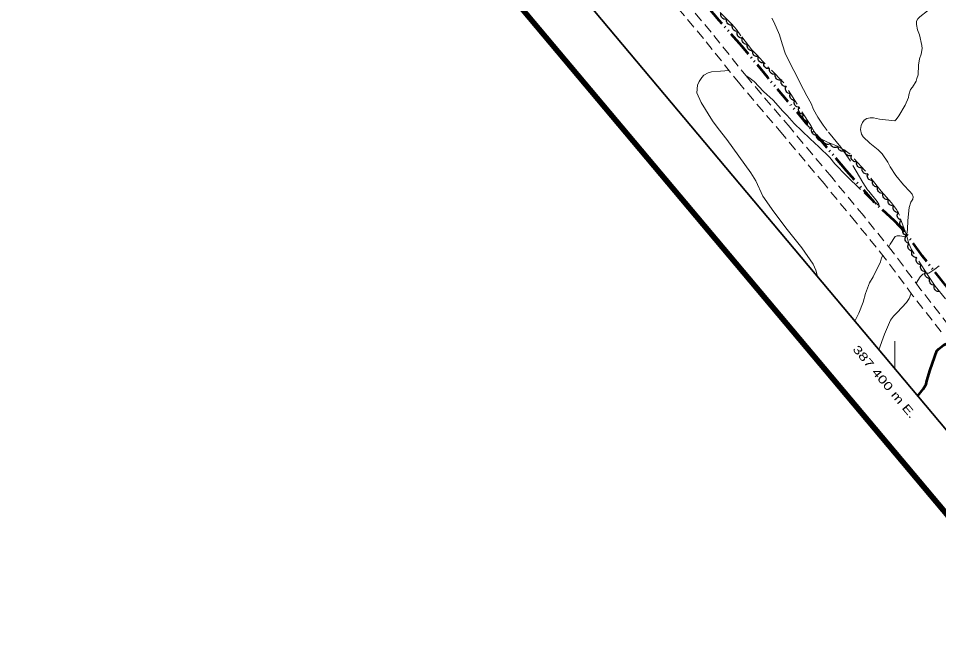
# Model space of a CAD drawing. Extents: x 386081 to 389416, y 5130568 to 5134082.
# Drawn here: x 387078.6 to 387416.1, y 5131346.8 to 5131577.9 of the extents above; entities that cross this region are included whole.
import ezdxf
from ezdxf.enums import TextEntityAlignment as Align

# ---------------------------------------------------------------- set-up
doc = ezdxf.new("R2010")
doc.units = 0
doc.header["$LTSCALE"] = 1.2
for name, pattern in [('DASH_DOUBLE_DOT', [9.2, 5, -1.2, 0.3, -1.2, 0.3, -1.2]), ('DOT_DASHED', [7.7, 5, -1.2, 0.3, -1.2]), ('LONG_DASHED', [7.5, 6, -1.5]), ('MEDIUM_DASHED', [4.5, 3, -1.5])]:
    doc.linetypes.add(name, pattern=pattern)
for name, color, linetype, lineweight in [('1', 7, 'Continuous', 53), ('19', 7, 'Continuous', 13), ('2', 7, 'Continuous', 13), ('4', 7, 'DASH_DOUBLE_DOT', 53), ('44', 7, 'Continuous', 25), ('60', 7, 'Continuous', 13), ('61', 7, 'Continuous', 13)]:
    doc.layers.add(name, color=color, linetype=linetype, lineweight=lineweight)

msp = doc.modelspace()

# ---------------------------------------------------------------- linework, layer by layer
at = {"layer": '1'}
msp.add_lwpolyline([(387408.4, 5131439.48), (387410.38, 5131441.9), (387411.52, 5131443.78), (387411.76, 5131444.94), (387412.95, 5131449.05), (387415.36, 5131455.95), (387416.11, 5131456.72), (387417.91, 5131458.07), (387419.92, 5131459.11), (387420.05, 5131459.22)], dxfattribs=at)
at = {"layer": '19', "linetype": 'MEDIUM_DASHED'}
for points in [[(387416.99, 5131462.99), (387406.66, 5131476.2), (387396.52, 5131489.88), (387385.74, 5131503.15), (387374.03, 5131517.33), (387358.78, 5131535.5), (387343.12, 5131553.93), (387329.79, 5131570.61), (387315.24, 5131587.88), (387287.15, 5131620.36), (387258.69, 5131654.98), (387245.8, 5131671.94), (387237.91, 5131680.41), (387219.33, 5131702.11), (387202.39, 5131722.37), (387186.21, 5131741.16), (387171.61, 5131758.8), (387159.24, 5131773.95), (387122, 5131818.75), (387100.71, 5131845.03)], [(387419.86, 5131465.28), (387409.58, 5131478.42), (387399.42, 5131492.13), (387388.58, 5131505.48), (387376.85, 5131519.68), (387361.58, 5131537.87), (387345.95, 5131556.26), (387332.63, 5131572.94), (387318.03, 5131590.26), (387289.95, 5131622.73), (387261.57, 5131657.26), (387248.72, 5131674.16), (387240.67, 5131682.87), (387222.15, 5131704.5), (387205.21, 5131724.76), (387189.03, 5131743.54), (387174.47, 5131761.16), (387162.09, 5131776.3), (387138.31, 5131804.98), (387124.85, 5131821.09), (387103.52, 5131847.43)]]:
    msp.add_lwpolyline(points, dxfattribs=at)
at = {"layer": '2'}
for points in [[(387408.61, 5131557.3), (387408.65, 5131560.79), (387409.02, 5131563.16), (387409.62, 5131564.8), (387410.06, 5131566.94), (387409.94, 5131567.99), (387409.07, 5131571.88), (387408.3, 5131573.71), (387407.9, 5131575.73), (387408.01, 5131576.97), (387408.43, 5131577.84), (387409.21, 5131578.55), (387412.04, 5131580.67), (387413.04, 5131580.92), (387414.91, 5131581.75), (387420.38, 5131584.55)], [(387339.24, 5131558.78), (387336.05, 5131558.61), (387332.78, 5131558.34), (387331.54, 5131557.99), (387330, 5131557.08), (387329.19, 5131556.29), (387328.19, 5131554.83), (387327.63, 5131553.43), (387327.36, 5131550.61), (387329, 5131547.09), (387333.09, 5131540.35), (387335.16, 5131537.5), (387338.34, 5131533.53), (387340.6, 5131530.49), (387347.2, 5131521.33), (387349.03, 5131518.36), (387351.64, 5131512.74), (387355.61, 5131506.98), (387360.56, 5131500.47), (387365.88, 5131493.83), (387370.1, 5131487.83), (387371.01, 5131485.54), (387371.64, 5131483.25)], [(387372.19, 5131530.85), (387369, 5131533.71), (387365.94, 5131536.7), (387363.05, 5131539.37), (387360.48, 5131542.35), (387358.95, 5131543.9), (387355.34, 5131547.94), (387351.79, 5131551.18), (387348.36, 5131554.78), (387346.52, 5131556.27), (387345.31, 5131557.06)], [(387397.78, 5131494.15), (387398.28, 5131495.12), (387400.14, 5131497.91), (387400.85, 5131498.17), (387401.84, 5131498.19), (387402.63, 5131498.09)], [(387385.35, 5131466.93), (387386.78, 5131469.82), (387388.39, 5131473.86), (387389.3, 5131476.99), (387390.77, 5131480.93), (387392.06, 5131483.19), (387394.73, 5131488.59), (387395.14, 5131490.12), (387395.63, 5131490.97)], [(387407.82, 5131480.79), (387409.28, 5131483.09), (387410.31, 5131484.09), (387411.25, 5131484.55), (387412.44, 5131484.54), (387414.66, 5131485.92), (387416.23, 5131487.2)], [(387394.2, 5131456.38), (387396.28, 5131462.17), (387398.44, 5131467.2), (387399.46, 5131468.76), (387400.82, 5131470.05), (387404.28, 5131473.78), (387405.21, 5131475.24), (387405.82, 5131476.8), (387405.98, 5131477.12)]]:
    msp.add_lwpolyline(points, dxfattribs=at)
at = {"layer": '2', "linetype": 'LONG_DASHED'}
for points in [[(387372.19, 5131530.85), (387376.11, 5131526.93), (387377.95, 5131524.57), (387382.23, 5131520.22), (387390.9, 5131511.88), (387394.19, 5131509.26), (387394.08, 5131509.8), (387393.47, 5131510.73), (387390.53, 5131514.58), (387390, 5131515.11), (387388.27, 5131517.81), (387383.27, 5131526.35), (387380.21, 5131530.69), (387375.19, 5131536.77), (387373.72, 5131538.75), (387371.77, 5131541.72), (387370.19, 5131544.57), (387369.34, 5131546.67), (387367.75, 5131549.51), (387365.32, 5131554.21), (387364.22, 5131556.55), (387363, 5131558.78), (387359.96, 5131564.83), (387358.63, 5131568.66), (387357.67, 5131571.86), (387355.66, 5131576.68), (387354.87, 5131577.98)], [(387402.63, 5131498.09), (387403.15, 5131497.92), (387404.24, 5131498.15), (387404.46, 5131498.79), (387404.69, 5131500.46), (387404.81, 5131503.76), (387405.31, 5131508.62), (387405.89, 5131510.49), (387406.6, 5131511.61), (387406.71, 5131512.48), (387406.34, 5131513.41), (387405.54, 5131514.44), (387403.19, 5131516.92), (387400.41, 5131520.28), (387398.25, 5131523.44), (387397.42, 5131525.18), (387395.4, 5131528.32), (387393.88, 5131529.76), (387390.82, 5131532.17), (387388.34, 5131534.51), (387387.8, 5131535.53), (387387.46, 5131537.16), (387387.62, 5131538.67), (387388.12, 5131539.76), (387388.82, 5131540.58), (387389.76, 5131541.17), (387390.98, 5131541.51), (387392.15, 5131541.45), (387394.38, 5131540.99), (387400.01, 5131540.43), (387400.45, 5131540.8), (387401.44, 5131542.18), (387403.86, 5131546.13), (387405.06, 5131548.9), (387405.14, 5131549.88), (387405.72, 5131551.91), (387406.43, 5131552.74), (387407.83, 5131554.94), (387408.04, 5131555.84), (387408.61, 5131557.3)]]:
    msp.add_lwpolyline(points, dxfattribs=at)
at = {"layer": '4'}
msp.add_lwpolyline([(387468.34, 5131368.13), (387472.99, 5131375.91), (387480.28, 5131387.7), (387485.39, 5131395.34), (387483.54, 5131396.43), (387481.05, 5131404.41), (387476.1, 5131412.34), (387467.71, 5131421.42), (387457.58, 5131432.71), (387447.33, 5131445.63), (387439.69, 5131455.46), (387428.91, 5131468.26), (387418.58, 5131480.12), (387410.21, 5131490.67), (387403.7, 5131499.66), (387399.9, 5131503.65), (387392.58, 5131510.4), (387382.26, 5131522.09), (387353.39, 5131556.26), (387344.01, 5131567.69), (387335.57, 5131577.2), (387325.04, 5131589.69), (387315.41, 5131601.26), (387311.54, 5131606.03)], dxfattribs=at)
at = {"layer": '44', "linetype": 'DOT_DASHED', "lineweight": 13}
msp.add_lwpolyline([(387418.56, 5131475.09), (387414.84, 5131479.72), (387412.07, 5131483.8), (387406.12, 5131493.16), (387405.19, 5131495.36), (387404.13, 5131498.8), (387401.58, 5131506.05), (387400.58, 5131507.8), (387398.73, 5131510.25), (387395, 5131514.63), (387389.15, 5131521.99), (387383.57, 5131528.16), (387381.48, 5131529.69), (387378.33, 5131531.34), (387375.37, 5131532.5), (387372.9, 5131533.8), (387371.6, 5131534.92), (387370.52, 5131536.26), (387369.15, 5131538.66), (387358.99, 5131554.72), (387351.55, 5131562.13), (387349.41, 5131564.62), (387347.62, 5131566.46), (387343.56, 5131571.5), (387341.89, 5131573.88), (387340.24, 5131575.83), (387332.71, 5131583.3)], dxfattribs=at)
at = {"layer": '44'}
for points in [[(387338.38, 5131577.67), (387337.97, 5131577.59), (387337.57, 5131577.63), (387337.25, 5131577.71), (387336.94, 5131577.89), (387336.66, 5131578.12), (387336.43, 5131578.43), (387336.27, 5131578.72), (387336.2, 5131579.06), (387336.19, 5131579.43), (387336.25, 5131579.79)], [(387340.51, 5131575.56), (387340.1, 5131575.48), (387339.7, 5131575.52), (387339.38, 5131575.6), (387339.07, 5131575.77), (387338.79, 5131576.01), (387338.56, 5131576.32), (387338.4, 5131576.6), (387338.33, 5131576.95), (387338.32, 5131577.32), (387338.38, 5131577.67)], [(387342.42, 5131573.25), (387342.01, 5131573.2), (387341.61, 5131573.28), (387341.3, 5131573.38), (387341.01, 5131573.58), (387340.75, 5131573.84), (387340.55, 5131574.17), (387340.42, 5131574.47), (387340.37, 5131574.82), (387340.39, 5131575.19), (387340.49, 5131575.54)], [(387344.09, 5131570.75), (387343.67, 5131570.74), (387343.28, 5131570.85), (387342.98, 5131570.98), (387342.71, 5131571.21), (387342.47, 5131571.49), (387342.31, 5131571.84), (387342.2, 5131572.15), (387342.19, 5131572.5), (387342.24, 5131572.87), (387342.37, 5131573.2)], [(387346.02, 5131568.45), (387345.6, 5131568.41), (387345.21, 5131568.5), (387344.89, 5131568.61), (387344.61, 5131568.82), (387344.36, 5131569.08), (387344.17, 5131569.42), (387344.04, 5131569.72), (387344.01, 5131570.07), (387344.03, 5131570.44), (387344.14, 5131570.78)], [(387347.9, 5131566.11), (387347.49, 5131566.08), (387347.09, 5131566.16), (387346.78, 5131566.27), (387346.49, 5131566.48), (387346.24, 5131566.75), (387346.05, 5131567.08), (387345.92, 5131567.38), (387345.89, 5131567.73), (387345.91, 5131568.1), (387346.02, 5131568.45)], [(387350.02, 5131563.99), (387349.61, 5131563.91), (387349.21, 5131563.96), (387348.89, 5131564.04), (387348.59, 5131564.23), (387348.31, 5131564.47), (387348.09, 5131564.78), (387347.94, 5131565.07), (387347.87, 5131565.42), (387347.86, 5131565.79), (387347.93, 5131566.14)], [(387351.94, 5131561.68), (387351.53, 5131561.63), (387351.12, 5131561.7), (387350.81, 5131561.8), (387350.52, 5131562), (387350.26, 5131562.26), (387350.06, 5131562.59), (387349.92, 5131562.88), (387349.88, 5131563.23), (387349.89, 5131563.6), (387349.98, 5131563.95)], [(387354.1, 5131559.59), (387353.69, 5131559.51), (387353.29, 5131559.55), (387352.96, 5131559.63), (387352.66, 5131559.81), (387352.38, 5131560.04), (387352.15, 5131560.35), (387351.99, 5131560.64), (387351.92, 5131560.98), (387351.91, 5131561.35), (387351.97, 5131561.71)], [(387356.23, 5131557.47), (387355.82, 5131557.39), (387355.41, 5131557.44), (387355.09, 5131557.51), (387354.79, 5131557.69), (387354.5, 5131557.93), (387354.28, 5131558.24), (387354.12, 5131558.52), (387354.05, 5131558.87), (387354.03, 5131559.24), (387354.1, 5131559.59)], [(387358.35, 5131555.36), (387357.94, 5131555.28), (387357.54, 5131555.32), (387357.22, 5131555.4), (387356.91, 5131555.57), (387356.63, 5131555.81), (387356.4, 5131556.12), (387356.24, 5131556.4), (387356.17, 5131556.75), (387356.16, 5131557.12), (387356.23, 5131557.47)], [(387360.11, 5131552.95), (387359.69, 5131552.96), (387359.31, 5131553.09), (387359.01, 5131553.24), (387358.75, 5131553.48), (387358.53, 5131553.77), (387358.38, 5131554.12), (387358.29, 5131554.44), (387358.3, 5131554.79), (387358.36, 5131555.15), (387358.51, 5131555.48)], [(387361.72, 5131550.41), (387361.3, 5131550.42), (387360.91, 5131550.55), (387360.62, 5131550.7), (387360.36, 5131550.94), (387360.13, 5131551.23), (387359.99, 5131551.59), (387359.89, 5131551.9), (387359.9, 5131552.25), (387359.97, 5131552.62), (387360.11, 5131552.95)], [(387363.32, 5131547.88), (387362.9, 5131547.89), (387362.52, 5131548.02), (387362.22, 5131548.17), (387361.96, 5131548.41), (387361.74, 5131548.7), (387361.59, 5131549.05), (387361.5, 5131549.37), (387361.5, 5131549.72), (387361.57, 5131550.08), (387361.72, 5131550.41)], [(387364.92, 5131545.34), (387364.51, 5131545.35), (387364.12, 5131545.48), (387363.82, 5131545.63), (387363.57, 5131545.87), (387363.34, 5131546.16), (387363.19, 5131546.52), (387363.1, 5131546.83), (387363.11, 5131547.18), (387363.18, 5131547.55), (387363.32, 5131547.88)], [(387366.53, 5131542.81), (387366.11, 5131542.82), (387365.72, 5131542.95), (387365.43, 5131543.1), (387365.17, 5131543.33), (387364.95, 5131543.63), (387364.8, 5131543.98), (387364.7, 5131544.29), (387364.71, 5131544.65), (387364.78, 5131545.01), (387364.92, 5131545.34)], [(387368.13, 5131540.27), (387367.71, 5131540.28), (387367.33, 5131540.41), (387367.03, 5131540.56), (387366.77, 5131540.8), (387366.55, 5131541.09), (387366.4, 5131541.45), (387366.31, 5131541.76), (387366.32, 5131542.11), (387366.38, 5131542.48), (387366.53, 5131542.81)], [(387369.73, 5131537.74), (387369.32, 5131537.75), (387368.93, 5131537.88), (387368.64, 5131538.02), (387368.38, 5131538.26), (387368.15, 5131538.56), (387368.01, 5131538.91), (387367.91, 5131539.22), (387367.92, 5131539.58), (387367.99, 5131539.94), (387368.13, 5131540.27)], [(387371.18, 5131535.1), (387370.76, 5131535.14), (387370.38, 5131535.28), (387370.09, 5131535.44), (387369.85, 5131535.69), (387369.64, 5131536), (387369.51, 5131536.36), (387369.43, 5131536.67), (387369.45, 5131537.03), (387369.53, 5131537.39), (387369.69, 5131537.71)], [(387373.58, 5131533.22), (387373.17, 5131533.11), (387372.77, 5131533.12), (387372.44, 5131533.17), (387372.12, 5131533.33), (387371.83, 5131533.54), (387371.58, 5131533.84), (387371.4, 5131534.11), (387371.3, 5131534.45), (387371.26, 5131534.82), (387371.3, 5131535.18)], [(387376.35, 5131531.99), (387375.98, 5131531.79), (387375.58, 5131531.71), (387375.25, 5131531.69), (387374.91, 5131531.77), (387374.57, 5131531.91), (387374.26, 5131532.14), (387374.02, 5131532.37), (387373.85, 5131532.68), (387373.73, 5131533.03), (387373.69, 5131533.38)], [(387379.19, 5131531), (387378.85, 5131530.77), (387378.46, 5131530.64), (387378.13, 5131530.59), (387377.78, 5131530.63), (387377.43, 5131530.73), (387377.1, 5131530.93), (387376.84, 5131531.12), (387376.64, 5131531.41), (387376.48, 5131531.75), (387376.4, 5131532.1)], [(387381.81, 5131529.52), (387381.44, 5131529.32), (387381.04, 5131529.24), (387380.71, 5131529.22), (387380.37, 5131529.3), (387380.03, 5131529.44), (387379.72, 5131529.67), (387379.48, 5131529.9), (387379.31, 5131530.2), (387379.19, 5131530.55), (387379.15, 5131530.91)], [(387384.2, 5131527.7), (387383.8, 5131527.56), (387383.4, 5131527.54), (387383.07, 5131527.57), (387382.74, 5131527.7), (387382.42, 5131527.89), (387382.16, 5131528.16), (387381.96, 5131528.42), (387381.83, 5131528.75), (387381.76, 5131529.11), (387381.78, 5131529.47)], [(387386.1, 5131525.36), (387385.69, 5131525.3), (387385.29, 5131525.36), (387384.97, 5131525.46), (387384.68, 5131525.65), (387384.41, 5131525.9), (387384.2, 5131526.22), (387384.05, 5131526.52), (387384, 5131526.86), (387384.01, 5131527.23), (387384.09, 5131527.58)], [(387388.12, 5131523.13), (387387.7, 5131523.08), (387387.3, 5131523.14), (387386.98, 5131523.23), (387386.69, 5131523.42), (387386.42, 5131523.67), (387386.21, 5131524), (387386.07, 5131524.29), (387386.01, 5131524.64), (387386.02, 5131525.01), (387386.1, 5131525.36)], [(387390.13, 5131520.91), (387389.71, 5131520.85), (387389.31, 5131520.91), (387389, 5131521.01), (387388.7, 5131521.2), (387388.43, 5131521.45), (387388.22, 5131521.77), (387388.08, 5131522.07), (387388.03, 5131522.41), (387388.03, 5131522.78), (387388.12, 5131523.13)], [(387391.92, 5131518.5), (387391.51, 5131518.47), (387391.11, 5131518.56), (387390.8, 5131518.67), (387390.52, 5131518.88), (387390.26, 5131519.15), (387390.08, 5131519.48), (387389.95, 5131519.78), (387389.92, 5131520.14), (387389.95, 5131520.51), (387390.06, 5131520.85)], [(387393.79, 5131516.15), (387393.37, 5131516.12), (387392.98, 5131516.21), (387392.67, 5131516.32), (387392.38, 5131516.53), (387392.13, 5131516.8), (387391.95, 5131517.14), (387391.82, 5131517.44), (387391.79, 5131517.79), (387391.82, 5131518.16), (387391.92, 5131518.5)], [(387395.66, 5131513.8), (387395.24, 5131513.77), (387394.84, 5131513.86), (387394.53, 5131513.97), (387394.25, 5131514.18), (387394, 5131514.45), (387393.81, 5131514.79), (387393.69, 5131515.09), (387393.65, 5131515.44), (387393.68, 5131515.81), (387393.79, 5131516.15)], [(387397.63, 5131511.54), (387397.21, 5131511.5), (387396.81, 5131511.57), (387396.5, 5131511.67), (387396.21, 5131511.87), (387395.95, 5131512.13), (387395.75, 5131512.46), (387395.62, 5131512.76), (387395.57, 5131513.11), (387395.59, 5131513.48), (387395.68, 5131513.83)], [(387399.57, 5131509.26), (387399.16, 5131509.21), (387398.76, 5131509.29), (387398.45, 5131509.39), (387398.16, 5131509.59), (387397.89, 5131509.85), (387397.7, 5131510.18), (387397.56, 5131510.47), (387397.52, 5131510.82), (387397.53, 5131511.19), (387397.63, 5131511.54)], [(387401.32, 5131506.82), (387400.91, 5131506.79), (387400.51, 5131506.89), (387400.2, 5131507.01), (387399.93, 5131507.23), (387399.68, 5131507.51), (387399.5, 5131507.85), (387399.38, 5131508.15), (387399.36, 5131508.5), (387399.4, 5131508.87), (387399.52, 5131509.21)], [(387402.32, 5131503.96), (387401.91, 5131504.06), (387401.57, 5131504.28), (387401.31, 5131504.49), (387401.11, 5131504.78), (387400.96, 5131505.11), (387400.89, 5131505.49), (387400.87, 5131505.82), (387400.96, 5131506.16), (387401.11, 5131506.5), (387401.32, 5131506.79)], [(387403.31, 5131501.13), (387402.91, 5131501.23), (387402.56, 5131501.45), (387402.3, 5131501.66), (387402.11, 5131501.95), (387401.95, 5131502.28), (387401.89, 5131502.66), (387401.87, 5131502.99), (387401.95, 5131503.33), (387402.1, 5131503.67), (387402.32, 5131503.96)], [(387404.31, 5131498.3), (387403.9, 5131498.4), (387403.56, 5131498.62), (387403.3, 5131498.83), (387403.1, 5131499.12), (387402.95, 5131499.45), (387402.89, 5131499.83), (387402.86, 5131500.16), (387402.95, 5131500.5), (387403.1, 5131500.84), (387403.31, 5131501.13)], [(387405.17, 5131495.42), (387404.77, 5131495.55), (387404.43, 5131495.77), (387404.19, 5131495.99), (387404, 5131496.29), (387403.86, 5131496.63), (387403.81, 5131497.01), (387403.8, 5131497.34), (387403.9, 5131497.68), (387404.06, 5131498.01), (387404.29, 5131498.29)], [(387406.33, 5131492.66), (387405.92, 5131492.74), (387405.56, 5131492.93), (387405.29, 5131493.12), (387405.08, 5131493.4), (387404.91, 5131493.73), (387404.82, 5131494.1), (387404.78, 5131494.43), (387404.84, 5131494.77), (387404.97, 5131495.12), (387405.16, 5131495.42)], [(387408.02, 5131490.17), (387407.6, 5131490.18), (387407.22, 5131490.31), (387406.92, 5131490.46), (387406.66, 5131490.69), (387406.44, 5131490.99), (387406.29, 5131491.34), (387406.2, 5131491.65), (387406.2, 5131492.01), (387406.27, 5131492.37), (387406.41, 5131492.7)], [(387409.63, 5131487.64), (387409.21, 5131487.65), (387408.83, 5131487.78), (387408.53, 5131487.92), (387408.27, 5131488.16), (387408.05, 5131488.46), (387407.9, 5131488.81), (387407.81, 5131489.12), (387407.81, 5131489.47), (387407.88, 5131489.84), (387408.02, 5131490.17)], [(387411.24, 5131485.11), (387410.82, 5131485.12), (387410.44, 5131485.25), (387410.14, 5131485.39), (387409.88, 5131485.63), (387409.66, 5131485.92), (387409.51, 5131486.28), (387409.41, 5131486.59), (387409.42, 5131486.94), (387409.49, 5131487.31), (387409.63, 5131487.64)], [(387412.85, 5131482.57), (387412.43, 5131482.59), (387412.05, 5131482.72), (387411.75, 5131482.86), (387411.49, 5131483.1), (387411.27, 5131483.39), (387411.12, 5131483.75), (387411.02, 5131484.06), (387411.03, 5131484.41), (387411.1, 5131484.78), (387411.24, 5131485.11)], [(387414.57, 5131480.12), (387414.15, 5131480.12), (387413.76, 5131480.23), (387413.46, 5131480.37), (387413.2, 5131480.6), (387412.96, 5131480.89), (387412.81, 5131481.24), (387412.7, 5131481.54), (387412.7, 5131481.9), (387412.75, 5131482.26), (387412.89, 5131482.6)], [(387416.42, 5131477.75), (387416, 5131477.72), (387415.61, 5131477.81), (387415.29, 5131477.92), (387415.01, 5131478.13), (387414.76, 5131478.39), (387414.57, 5131478.73), (387414.44, 5131479.03), (387414.41, 5131479.38), (387414.43, 5131479.75), (387414.54, 5131480.09)]]:
    msp.add_lwpolyline(points, dxfattribs=at)
at = {"layer": '60'}
msp.add_line((388114.02, 5130569.89), (386082.87, 5132988.02), dxfattribs=at)
at = {"layer": '60', "lineweight": 158}
msp.add_lwpolyline([(386081.46, 5132988.14), (387383.17, 5134081.54), (389415.62, 5131661.88), (388113.9, 5130568.48)], close=True, dxfattribs=at)
at = {"layer": '60', "lineweight": 35}
msp.add_lwpolyline([(386109.63, 5132985.69), (387380.72, 5134053.36), (389052.99, 5132062.51), (387781.9, 5130994.83)], close=True, dxfattribs=at)
at = {"layer": '61'}
msp.add_line((387400, 5131449.49), (387400, 5131459.49), dxfattribs=at)

# ---------------------------------------------------------------- texts
at = {"layer": '61', "width": 1.4}
msp.add_text('387 400 m E.', height=3, rotation=310.03, dxfattribs=at).set_placement((387395.069, 5131443.7), align=Align.CENTER)

doc.saveas('drawing.dxf')
